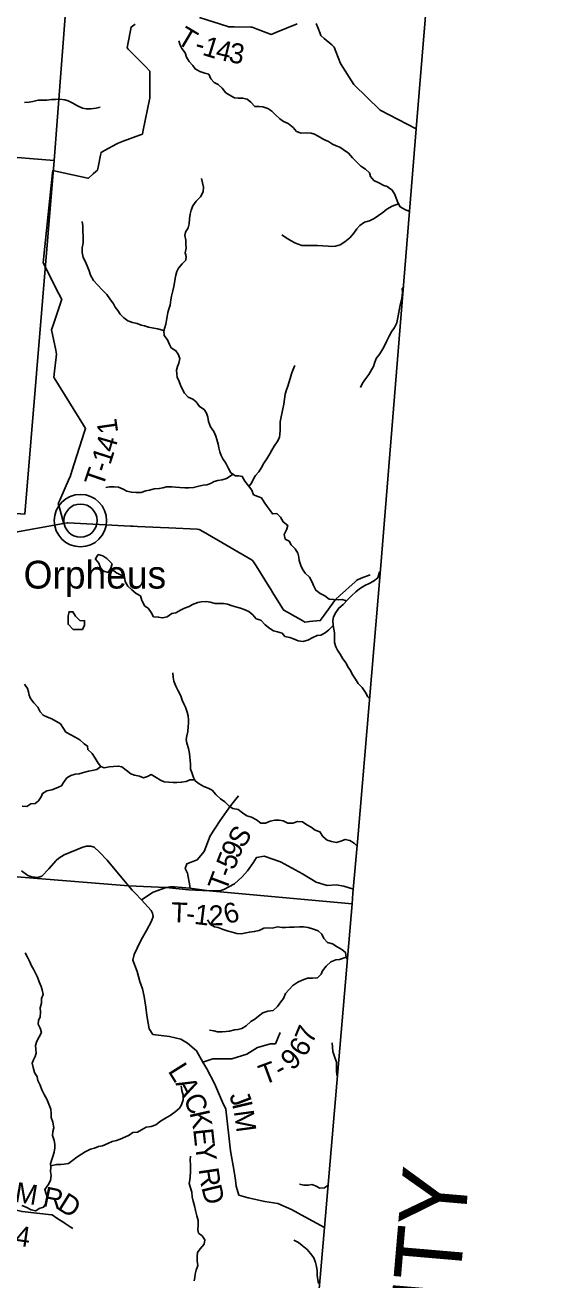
# Model space of a CAD drawing. Extents: x 1715311 to 2083412, y 146837 to 553079.
# Drawn here: x 1979519 to 1987479, y 339371 to 358196 of the extents above; entities that cross this region are included whole.
import ezdxf

# ---------------------------------------------------------------- set-up
doc = ezdxf.new("R2010")
doc.units = 0
for name, color, linetype in [('GM_X_Adjacent_County', 7, 'Continuous'), ('GM_X_Adjacent_County_Text', 7, 'Continuous'), ('GM_X_County', 7, 'Continuous'), ('GM_X_County_Road', 7, 'Continuous'), ('GM_X_Minor_Lake', 7, 'Continuous'), ('GM_X_Minor_River', 7, 'Continuous'), ('GM_X_Section', 7, 'Continuous'), ('GM_X_Township', 7, 'Continuous'), ('GM_X_Township_Road', 7, 'Continuous'), ('GM_X_Township_Road_Text', 7, 'Continuous'), ('GM_X_Township_ROW', 7, 'Continuous'), ('GM_X_Unincorporated', 7, 'Continuous'), ('GM_X_Unincorporated_Location', 7, 'Continuous'), ('GM_X_Unincorporated_Text', 7, 'Continuous')]:
    doc.layers.add(name, color=color, linetype=linetype)

msp = doc.modelspace()

# ---------------------------------------------------------------- linework, layer by layer
at = {"layer": 'GM_X_Adjacent_County'}
msp.add_lwpolyline([(1983804, 337792), (1984007, 340156), (1984423, 345015), (1984436, 345173), (1984507, 346000), (1984847, 350030), (1985384, 356640), (1985738, 360944), (1985956, 364228), (1986124, 366354), (1986156, 366752), (1986186, 367140), (1986209, 367496), (1986415, 370630), (1986880, 376990), (1988220, 376891), (1989295, 376815), (1992658, 376556), (1995226, 376368), (1996643, 376255), (1999924, 376023), (2002882, 375803)], dxfattribs=at)
at = {"layer": 'GM_X_County'}
msp.add_lwpolyline([(1987114, 379254), (1986880, 376990), (1986415, 370630), (1986209, 367496), (1986186, 367140), (1986156, 366752), (1986124, 366354), (1985956, 364228), (1985738, 360944), (1985384, 356640), (1984847, 350030), (1984507, 346000), (1984436, 345173), (1984423, 345015), (1984007, 340156), (1983804, 337792)], dxfattribs=at)
at = {"layer": 'GM_X_County_Road'}
for points in [[(1979266, 350567), (1980097, 350720), (1980149, 350729), (1980160, 350731), (1980254, 350726), (1981098, 350681), (1981139, 350679), (1981203, 350676), (1981550, 350659)], [(1981550, 350659), (1981677, 350653), (1982099, 350632), (1982128, 350631), (1982194, 350592), (1982924, 350167), (1982935, 350160), (1982984, 350082), (1983179, 349768), (1983197, 349739), (1983235, 349679), (1983375, 349455), (1983397, 349418), (1983452, 349388), (1983682, 349258), (1983714, 349240), (1983783, 349247), (1983940, 349262), (1983946, 349262), (1984004, 349343), (1984157, 349558), (1984172, 349579), (1984232, 349632), (1984468, 349843), (1984495, 349867), (1984558, 349897), (1984694, 349951)]]:
    msp.add_lwpolyline(points, dxfattribs=at)
at = {"layer": 'GM_X_Minor_Lake'}
for points in [[(1980581, 350197), (1980574, 350185), (1980624, 350123), (1980652, 350055), (1980702, 350005), (1980766, 349984), (1980804, 350050), (1980824, 350114)], [(1980824, 350114), (1980747, 350196), (1980686, 350232), (1980616, 350252), (1980581, 350197)], [(1980197, 349396), (1980180, 349397), (1980166, 349327), (1980164, 349261), (1980164, 349207), (1980242, 349127)], [(1980242, 349127), (1980378, 349128), (1980412, 349196), (1980410, 349260), (1980340, 349266), (1980276, 349328), (1980236, 349394), (1980197, 349396)]]:
    msp.add_lwpolyline(points, dxfattribs=at)
at = {"layer": 'GM_X_Minor_River'}
for points in [[(1985286, 355400), (1985221, 355423), (1985145, 355471), (1985107, 355533), (1985085, 355599), (1985065, 355657), (1985025, 355721), (1984951, 355773), (1984899, 355791), (1984823, 355829), (1984751, 355866), (1984699, 355926), (1984683, 355980), (1984625, 356036), (1984555, 356082), (1984495, 356138), (1984429, 356204), (1984371, 356274), (1984291, 356332), (1984239, 356364), (1984185, 356386), (1984127, 356408), (1984067, 356452), (1983997, 356478), (1983913, 356532), (1983861, 356562), (1983807, 356576), (1983737, 356581), (1983657, 356577), (1983589, 356601), (1983537, 356661), (1983463, 356719), (1983393, 356749), (1983341, 356789), (1983271, 356855), (1983221, 356903), (1983157, 356947), (1983083, 356971), (1983028, 356976), (1982962, 356974), (1982906, 357042), (1982850, 357086), (1982780, 357100), (1982714, 357100), (1982658, 357106), (1982580, 357148), (1982528, 357182), (1982476, 357252), (1982416, 357306), (1982356, 357334), (1982302, 357392), (1982274, 357458), (1982214, 357476), (1982138, 357499), (1982068, 357539), (1982032, 357591), (1981980, 357651), (1981940, 357715), (1981918, 357779), (1981867, 357847), (1981845, 357897), (1981823, 357961)], [(1979508, 357035), (1979582, 357042), (1979634, 357052), (1979716, 357070), (1979768, 357070), (1979844, 357072), (1979916, 357080), (1979974, 357082), (1980040, 357083), (1980115, 357077), (1980167, 357059), (1980227, 357031), (1980303, 356987), (1980381, 356951), (1980435, 356941), (1980505, 356939), (1980585, 356951), (1980647, 356964)], [(1981915, 355037), (1981923, 355087), (1981966, 355154), (1981978, 355216), (1981982, 355288), (1981992, 355360), (1982008, 355422), (1982034, 355486), (1982086, 355554), (1982147, 355619), (1982187, 355695), (1982193, 355767), (1982179, 355829), (1982165, 355897)], [(1985118, 355515), (1985025, 355480), (1984946, 355434), (1984882, 355386), (1984818, 355342), (1984752, 355294), (1984682, 355259), (1984609, 355241), (1984541, 355191), (1984493, 355139), (1984447, 355073), (1984387, 355004), (1984315, 354942), (1984244, 354898), (1984174, 354878), (1984120, 354872), (1984064, 354878), (1983986, 354885), (1983904, 354889), (1983728, 354889), (1983669, 354891), (1983615, 354909), (1983563, 354929), (1983509, 354958), (1983435, 355002), (1983371, 355048)], [(1981600, 353614), (1981504, 353638), (1981368, 353666), (1981312, 353682), (1981258, 353692), (1981198, 353718), (1981130, 353732), (1981060, 353758), (1981000, 353804), (1980944, 353860), (1980908, 353914), (1980872, 353966), (1980844, 354016), (1980788, 354090), (1980744, 354154), (1980670, 354228), (1980608, 354293), (1980546, 354365), (1980502, 354446), (1980478, 354510), (1980450, 354586), (1980418, 354652), (1980388, 354710), (1980375, 354786), (1980373, 354856), (1980389, 354930), (1980391, 355010), (1980387, 355122), (1980385, 355182), (1980377, 355250)], [(1984340, 349560), (1984276, 349578), (1984220, 349576), (1984148, 349578), (1984078, 349586), (1984012, 349634), (1983946, 349670), (1983878, 349718), (1983842, 349790), (1983826, 349840), (1983784, 349914), (1983720, 349972), (1983678, 350036), (1983656, 350090), (1983629, 350162), (1983623, 350212), (1983607, 350274), (1983571, 350340), (1983509, 350398), (1983477, 350452), (1983421, 350486), (1983405, 350554), (1983441, 350622), (1983461, 350688), (1983391, 350742), (1983347, 350814), (1983295, 350868), (1983227, 350862), (1983195, 350912), (1983151, 350976), (1983105, 351040), (1983064, 351104), (1983009, 351122), (1982945, 351150), (1982918, 351220), (1982868, 351284), (1982816, 351356), (1982776, 351426), (1982724, 351432), (1982672, 351436), (1982606, 351477), (1982568, 351546), (1982530, 351624), (1982486, 351690), (1982458, 351740), (1982440, 351792), (1982422, 351856), (1982412, 351910), (1982392, 351978), (1982380, 352028), (1982348, 352098), (1982300, 352170), (1982267, 352248), (1982261, 352312), (1982241, 352374), (1982203, 352428), (1982133, 352472), (1982085, 352544), (1982035, 352582), (1981965, 352614), (1981911, 352676), (1981877, 352730), (1981851, 352796), (1981829, 352848), (1981801, 352912), (1981793, 352964), (1981791, 353020), (1981803, 353076), (1981824, 353126), (1981840, 353192), (1981816, 353258), (1981782, 353310), (1981710, 353354), (1981686, 353404), (1981656, 353472), (1981604, 353538), (1981598, 353608), (1981614, 353659), (1981628, 353711), (1981638, 353767), (1981649, 353823), (1981661, 353883), (1981675, 353933), (1981693, 353995), (1981705, 354075), (1981715, 354130), (1981737, 354210), (1981752, 354276), (1981758, 354328), (1981768, 354392), (1981780, 354444), (1981796, 354498), (1981822, 354550), (1981876, 354613), (1981927, 354667), (1981935, 354723), (1981919, 354777), (1981933, 354847), (1981929, 354915), (1981929, 354969), (1981915, 355037)], [(1985192, 354263), (1985174, 354241), (1985176, 354191), (1985174, 354133), (1985164, 354067), (1985144, 353994), (1985132, 353942), (1985124, 353890), (1985114, 353834), (1985105, 353782), (1985093, 353730), (1985059, 353660), (1985015, 353592), (1984981, 353527), (1984945, 353459), (1984920, 353405), (1984882, 353341), (1984840, 353263), (1984786, 353193), (1984760, 353126), (1984746, 353076), (1984715, 353022), (1984673, 352954), (1984627, 352892), (1984577, 352826), (1984547, 352759)], [(1982875, 351275), (1982912, 351326), (1982946, 351388), (1982972, 351440), (1983024, 351496), (1983062, 351561), (1983097, 351625), (1983145, 351691), (1983187, 351765), (1983219, 351817), (1983253, 351879), (1983301, 351944), (1983332, 352008), (1983338, 352060), (1983342, 352112), (1983342, 352176), (1983342, 352246), (1983360, 352320), (1983374, 352388), (1983382, 352438), (1983401, 352511), (1983407, 352585), (1983421, 352659), (1983441, 352723), (1983457, 352777), (1983473, 352829), (1983495, 352893), (1983516, 352964), (1983536, 353018), (1983566, 353088)], [(1982639, 351457), (1982541, 351395), (1982475, 351373), (1982409, 351365), (1982353, 351351), (1982297, 351319), (1982243, 351300), (1982189, 351292), (1982124, 351280), (1982046, 351258), (1981974, 351256), (1981914, 351254), (1981840, 351260), (1981774, 351263), (1981718, 351269), (1981638, 351267), (1981584, 351255), (1981532, 351243), (1981453, 351237), (1981383, 351221), (1981331, 351210), (1981261, 351186), (1981187, 351184), (1981113, 351188), (1981047, 351204), (1980989, 351232), (1980921, 351266), (1980853, 351270), (1980783, 351267), (1980732, 351259)], [(1984841, 349999), (1984828, 349972), (1984808, 349904), (1984742, 349854), (1984679, 349821), (1984613, 349791), (1984535, 349739), (1984479, 349693), (1984415, 349633), (1984350, 349570), (1984288, 349506), (1984222, 349450), (1984178, 349386), (1984144, 349320), (1984136, 349264), (1984141, 349189), (1984075, 349121), (1984019, 349079), (1983953, 349045), (1983899, 349039), (1983833, 349007), (1983760, 348968), (1983682, 348950), (1983616, 348958), (1983546, 348990), (1983488, 349010), (1983416, 349022), (1983374, 349074), (1983304, 349094), (1983244, 349109), (1983190, 349141), (1983118, 349201), (1983054, 349269), (1982986, 349291), (1982936, 349347), (1982874, 349401), (1982804, 349427), (1982748, 349447), (1982694, 349465), (1982624, 349485), (1982554, 349509), (1982494, 349520), (1982426, 349520), (1982368, 349518), (1982295, 349540), (1982233, 349548), (1982161, 349542), (1982109, 349534), (1982031, 349505), (1981977, 349473), (1981909, 349451), (1981851, 349419), (1981782, 349377), (1981720, 349367), (1981652, 349318), (1981580, 349302), (1981516, 349316), (1981446, 349320), (1981408, 349384), (1981366, 349448), (1981314, 349480), (1981268, 349564), (1981250, 349632), (1981184, 349668), (1981122, 349722), (1981058, 349780), (1981022, 349850), (1981012, 349918), (1980938, 349954), (1980878, 349986), (1980804, 350050)], [(1984140, 349189), (1984159, 349079), (1984157, 349005), (1984159, 348933), (1984177, 348869), (1984203, 348819), (1984245, 348757), (1984283, 348687), (1984335, 348623), (1984359, 348569), (1984397, 348511), (1984426, 348457), (1984472, 348383), (1984516, 348319), (1984576, 348257), (1984624, 348185), (1984658, 348117), (1984684, 348093)], [(1984501, 345876), (1984452, 345922), (1984388, 345964), (1984320, 345979), (1984256, 345953), (1984187, 345933), (1984115, 345947), (1984049, 345969), (1983983, 346025), (1983939, 346093), (1983871, 346119), (1983809, 346163), (1983745, 346199), (1983677, 346242), (1983605, 346250), (1983535, 346224), (1983461, 346222), (1983391, 346260), (1983329, 346270), (1983263, 346268), (1983195, 346255), (1983126, 346223), (1983056, 346225), (1982988, 346271), (1982916, 346313), (1982846, 346335), (1982778, 346379), (1982712, 346427), (1982634, 346441), (1982580, 346476), (1982514, 346544), (1982448, 346586), (1982380, 346654), (1982324, 346716), (1982264, 346748), (1982198, 346774), (1982130, 346812), (1982068, 346860), (1982044, 346910), (1982018, 346982), (1982000, 347032), (1981998, 347108), (1981993, 347164), (1981991, 347214), (1981983, 347270), (1981969, 347342), (1981943, 347422), (1981933, 347476), (1981943, 347531), (1981957, 347597), (1981965, 347671), (1981968, 347721), (1981970, 347773), (1981966, 347831), (1981950, 347887), (1981924, 347961), (1981898, 348015), (1981876, 348067), (1981852, 348131), (1981816, 348207), (1981778, 348279), (1981752, 348351), (1981739, 348413), (1981737, 348477)], [(1982062, 346873), (1981988, 346874), (1981936, 346850), (1981860, 346837), (1981796, 346831), (1981738, 346835), (1981674, 346837), (1981607, 346845), (1981549, 346867), (1981485, 346909), (1981411, 346951), (1981355, 346923), (1981293, 346902), (1981233, 346926), (1981159, 346942), (1981103, 346964), (1981037, 347020), (1980969, 347068), (1980917, 347080), (1980847, 347074), (1980779, 347066), (1980705, 347055), (1980653, 347071), (1980613, 347125), (1980569, 347199), (1980523, 347267), (1980459, 347327), (1980457, 347379), (1980403, 347413), (1980341, 347473), (1980269, 347513), (1980205, 347549), (1980131, 347589), (1980097, 347645), (1980051, 347713), (1979919, 347789), (1979857, 347811), (1979791, 347842), (1979743, 347894), (1979711, 347964), (1979649, 348026), (1979601, 348092), (1979581, 348142), (1979569, 348195), (1979555, 348245), (1979509, 348307)], [(1980654, 347071), (1980596, 347027), (1980526, 347015), (1980470, 347001), (1980396, 346981), (1980328, 346962), (1980270, 346958), (1980206, 346936), (1980143, 346902), (1980097, 346832), (1980063, 346782), (1979987, 346747), (1979919, 346723), (1979845, 346707), (1979779, 346667), (1979758, 346617), (1979720, 346559), (1979668, 346518), (1979606, 346514), (1979544, 346474), (1979476, 346476)], [(1984355, 344179), (1984334, 344215), (1984323, 344283), (1984267, 344329), (1984200, 344367), (1984130, 344413), (1984056, 344435), (1984000, 344495), (1983971, 344559), (1983915, 344607), (1983846, 344635), (1983766, 344659), (1983696, 344666), (1983634, 344666), (1983556, 344664), (1983482, 344662), (1983424, 344658), (1983372, 344660), (1983306, 344668), (1983226, 344649), (1983152, 344651), (1983097, 344647), (1983031, 344611), (1982955, 344597), (1982883, 344589), (1982831, 344577), (1982763, 344562), (1982695, 344566), (1982625, 344588), (1982549, 344608), (1982489, 344630), (1982413, 344656), (1982360, 344666), (1982298, 344704), (1982254, 344772)], [(1979471, 340489), (1979537, 340461), (1979609, 340421), (1979679, 340405), (1979731, 340441), (1979797, 340461), (1979837, 340524), (1979853, 340596), (1979837, 340664), (1979814, 340726), (1979864, 340796), (1979900, 340864), (1979910, 340936), (1979898, 340998), (1979904, 341060), (1979902, 341114), (1979914, 341164), (1979937, 341221), (1979953, 341285), (1979967, 341351), (1979965, 341405), (1979953, 341461), (1979931, 341537), (1979933, 341597), (1979949, 341653), (1979934, 341735), (1979910, 341809), (1979912, 341861), (1979904, 341931), (1979874, 342005), (1979844, 342083), (1979804, 342151), (1979772, 342221), (1979744, 342291), (1979712, 342363), (1979698, 342417), (1979661, 342483), (1979641, 342556), (1979625, 342620), (1979643, 342672), (1979671, 342724), (1979683, 342774), (1979681, 342834), (1979677, 342886), (1979697, 342950), (1979732, 343016), (1979764, 343084), (1979744, 343150), (1979714, 343210), (1979718, 343262), (1979746, 343319), (1979748, 343387), (1979744, 343453), (1979767, 343521), (1979767, 343591), (1979789, 343655), (1979777, 343723), (1979761, 343775), (1979729, 343843), (1979705, 343911), (1979671, 343983), (1979645, 344033), (1979615, 344083), (1979586, 344151), (1979554, 344215), (1979518, 344279)], [(1984335, 344212), (1984232, 344179), (1984178, 344171), (1984104, 344143), (1984036, 344076), (1983980, 344010), (1983959, 343958), (1983903, 343902), (1983829, 343898), (1983755, 343900), (1983675, 343867), (1983607, 343837), (1983536, 343789), (1983476, 343725), (1983426, 343669), (1983392, 343594), (1983356, 343544), (1983306, 343474), (1983237, 343414), (1983159, 343404), (1983085, 343378), (1983019, 343327), (1982965, 343283), (1982905, 343247), (1982836, 343183), (1982768, 343145), (1982710, 343127), (1982658, 343120), (1982586, 343104), (1982532, 343098), (1982474, 343090), (1982402, 343094), (1982350, 343108), (1982283, 343116)], [(1984205, 342425), (1984193, 342447), (1984189, 342507), (1984191, 342575), (1984187, 342639), (1984159, 342723), (1984133, 342797), (1984128, 342863), (1984126, 342927)], [(1979903, 341084), (1979988, 341102), (1980053, 341103), (1980105, 341107), (1980171, 341119), (1980231, 341163), (1980297, 341213), (1980367, 341255), (1980421, 341290), (1980502, 341330), (1980558, 341346), (1980622, 341370), (1980678, 341384), (1980758, 341418), (1980826, 341447), (1980892, 341463), (1980945, 341483), (1981027, 341517), (1981079, 341543), (1981135, 341581), (1981207, 341588), (1981267, 341620), (1981335, 341664), (1981408, 341670), (1981480, 341696), (1981550, 341752), (1981624, 341797), (1981696, 341835), (1981768, 341893), (1981833, 341949), (1981865, 341999), (1981887, 342072), (1981887, 342140), (1981869, 342210), (1981859, 342284)], [(1982056, 339355), (1982062, 339407), (1982070, 339457), (1982086, 339519), (1982109, 339585), (1982097, 339657), (1982099, 339729), (1982103, 339783), (1982145, 339839), (1982205, 339906), (1982216, 339974), (1982172, 340034), (1982120, 340074), (1982108, 340124), (1982116, 340190), (1982114, 340260), (1982094, 340330), (1982072, 340410), (1982060, 340484), (1982040, 340550), (1982026, 340618), (1982019, 340686), (1981999, 340750), (1981981, 340818), (1981987, 340868), (1981995, 340920), (1981999, 340988), (1981999, 341097), (1981993, 341167), (1981998, 341229)], [(1984065, 340793), (1984011, 340754), (1983941, 340748), (1983875, 340780), (1983821, 340800), (1983765, 340790), (1983699, 340790), (1983633, 340806)], [(1983920, 339318), (1983907, 339372), (1983901, 339438), (1983901, 339505), (1983891, 339573), (1983873, 339633), (1983851, 339701), (1983801, 339767), (1983747, 339825), (1983675, 339889), (1983619, 339931), (1983549, 339968)]]:
    msp.add_lwpolyline(points, dxfattribs=at)
at = {"layer": 'GM_X_Section'}
for points in [[(1974920, 361942), (1980359, 361470), (1979957, 356163), (1974535, 356607)], [(1974535, 356607), (1979957, 356163), (1979516, 350859), (1974119, 351259)]]:
    msp.add_lwpolyline(points, close=True, dxfattribs=at)
at = {"layer": 'GM_X_Township'}
for points in [[(1985738, 360944), (1985384, 356640), (1984847, 350030), (1984507, 346000), (1984436, 345173), (1984423, 345015), (1982278, 345209), (1981975, 345225), (1981636, 345260), (1981068, 345285), (1974501, 345814), (1974439, 345819), (1973654, 345882), (1973102, 345908), (1968500, 346272), (1967595, 346347), (1967018, 346390), (1960706, 346900)], [(1960706, 346900), (1967018, 346390), (1967595, 346347), (1968500, 346272), (1973102, 345908), (1973654, 345882), (1974439, 345819), (1974501, 345814), (1981068, 345285), (1981636, 345260), (1981975, 345225), (1982278, 345209), (1984423, 345015), (1984007, 340156), (1983804, 337792)]]:
    msp.add_lwpolyline(points, dxfattribs=at)
at = {"layer": 'GM_X_Township_Road'}
for points in [[(1982132, 358312), (1982557, 358174), (1982571, 358169), (1982656, 358168), (1982904, 358164), (1982923, 358163), (1982998, 358136), (1983185, 358067), (1983211, 358057), (1983277, 358084), (1983599, 358216)], [(1980097, 350720), (1980084, 350770), (1980029, 350972), (1980016, 351020), (1980038, 351070), (1980187, 351404), (1980194, 351421), (1980221, 351503), (1980412, 352101), (1980426, 352146), (1980397, 352194), (1979954, 352904), (1979950, 352910), (1979961, 353006), (1979986, 353214), (1979992, 353261), (1979980, 353317), (1979914, 353623), (1979914, 353623), (1979948, 353722), (1980067, 354068), (1980070, 354078), (1980027, 354162), (1979789, 354627), (1979788, 354630), (1979799, 354731), (1979932, 355978), (1979936, 356015), (1980002, 356000), (1980461, 355900), (1980468, 355898), (1980541, 355963), (1980580, 355998), (1980607, 356021), (1980620, 356089), (1980650, 356243), (1980659, 356287), (1980711, 356315), (1980896, 356413), (1980915, 356424), (1980992, 356453), (1981236, 356546), (1981279, 356562), (1981291, 356619), (1981386, 357080), (1981389, 357099), (1981390, 357184), (1981391, 357498), (1981391, 357504), (1981323, 357574), (1981067, 357836), (1981051, 357853), (1981066, 357933), (1981104, 358139), (1981109, 358167), (1981171, 358211)], [(1983886, 358218), (1983907, 358162), (1983942, 358069), (1983952, 358041), (1984005, 357996), (1984118, 357899), (1984156, 357867), (1984181, 357801)], [(1981989, 345247), (1981988, 345285), (1981956, 345471), (1981917, 345543), (1981943, 345613), (1982097, 345675), (1982205, 345799), (1982294, 346031), (1982445, 346261), (1982598, 346485), (1982719, 346633)], [(1979466, 345509), (1979561, 345439), (1979621, 345420), (1979709, 345409), (1979770, 345430), (1979874, 345536), (1979986, 345663), (1980027, 345699), (1980107, 345749), (1980387, 345861), (1980442, 345879), (1980503, 345880), (1980554, 345861), (1980636, 345787), (1980752, 345669), (1981068, 345285), (1981123, 345219), (1981169, 345173), (1981266, 345075)], [(1982400, 345209), (1982440, 345209), (1982501, 345226), (1982658, 345312), (1982774, 345416), (1982854, 345510), (1982939, 345626), (1982991, 345710), (1983105, 345728), (1983347, 345645), (1983680, 345463), (1983884, 345336), (1984051, 345286), (1984186, 345297), (1984297, 345277), (1984443, 345233)], [(1981266, 345075), (1981441, 345188), (1981636, 345260), (1981693, 345268), (1981761, 345270), (1981989, 345247), (1982278, 345209), (1982400, 345209)], [(1981266, 345075), (1981411, 344913), (1981431, 344872), (1981439, 344824), (1981417, 344751), (1981339, 344613), (1981259, 344475), (1981201, 344347), (1981154, 344253), (1981136, 344167), (1981199, 344000), (1981241, 343846), (1981280, 343737), (1981306, 343621), (1981331, 343464), (1981347, 343338), (1981365, 343222), (1981382, 343138), (1981436, 343053), (1981686, 343020), (1981852, 342980), (1981955, 342921), (1982087, 342807), (1982186, 342638), (1982246, 342536), (1982357, 342319), (1982478, 342038), (1982530, 341930), (1982600, 341308), (1982653, 340999), (1982672, 340869), (1982682, 340779), (1982725, 340644), (1982865, 340600), (1983115, 340545), (1983311, 340516), (1983513, 340426), (1983712, 340315), (1984007, 340156)], [(1982186, 342638), (1982334, 342686), (1982618, 342686), (1982845, 342757), (1983002, 342856), (1983201, 342913), (1983272, 342913), (1983343, 343084)], [(1977832, 340295), (1977954, 340302), (1978038, 340302), (1978147, 340322), (1978673, 340472), (1978776, 340500), (1978860, 340500), (1979116, 340469), (1979257, 340446), (1979475, 340397), (1979915, 340345), (1979924, 340345), (1979996, 340298), (1980116, 340220), (1980119, 340218)], [(1980119, 340218), (1980196, 340168), (1980236, 340142)]]:
    msp.add_lwpolyline(points, dxfattribs=at)
at = {"layer": 'GM_X_Township_ROW'}
msp.add_lwpolyline([(1984181, 357801), (1984251, 357620), (1984448, 357306), (1984844, 356922), (1985384, 356640)], dxfattribs=at)
at = {"layer": 'GM_X_Unincorporated'}
for radius in [393, 249]:
    msp.add_circle((1980349, 350762), radius, dxfattribs=at)
at = {"layer": 'GM_X_Unincorporated_Location'}
msp.add_line((1980349, 350762), (1980349, 350762), dxfattribs=at)

# ---------------------------------------------------------------- texts
at = {"layer": 'GM_X_Adjacent_County_Text'}
msp.add_text('GALLIA COUNTY', height=1000, rotation=85.0994, dxfattribs=at).set_placement((1985272, 330355))
at = {"layer": 'GM_X_Township_Road_Text'}
for s, rotation, p in [('T', 329.3126, (1981774, 357934)), ('-', 344.3695, (1982046, 357786)), ('1', 342.6891, (1982163, 357753)), ('4', 346.3226, (1982359, 357693)), ('3', 350.1971, (1982560, 357644)), ('1', 98.0972, (1980917, 352086)), ('4', 73.4903, (1980855, 351770)), ('1', 72.1471, (1980796, 351587)), ('T', 71.1747, (1980684, 351252)), ('-', 72.0845, (1980758, 351469)), ('S', 57.0901, (1982789, 345833)), ('9', 66.1146, (1982720, 345675)), ('5', 68.6083, (1982654, 345507)), ('T', 69.3256, (1982531, 345182)), ('-', 69.1945, (1982611, 345392)), ('T', 357.7281, (1981703, 344738)), ('1', 352.9716, (1982045, 344713)), ('2', 1.1646, (1982275, 344688)), ('6', 15.8032, (1982542, 344704)), ('-', 352.5797, (1981920, 344729)), ('7', 67.4683, (1983828, 342899)), ('6', 59.6172, (1983715, 342699)), ('9', 43.9148, (1983526, 342501)), ('L', 301.9568, (1981653, 342505)), ('T', 20.3612, (1983094, 342293)), ('-', 28.2124, (1983345, 342390)), ('A', 297.2053, (1981768, 342321)), ('C', 294.2098, (1981887, 342090)), ('J', 290.7855, (1982574, 342135)), ('K', 282.5845, (1981983, 341880)), ('I', 283.3036, (1982621, 342013)), ('M', 277.6848, (1982648, 341901)), ('E', 276.1443, (1982039, 341631)), ('Y', 277.709, (1982064, 341399)), ('R', 278.453, (1982119, 341033)), ('M', 350.5317, (1979350, 340546)), ('R', 348.0609, (1979771, 340481)), ('D', 283.6893, (1982161, 340760)), ('D', 327.7892, (1979987, 340441)), ('4', 351.8184, (1979355, 339892))]:
    msp.add_text(s, height=300, rotation=rotation, dxfattribs=at).set_placement(p)
at = {"layer": 'GM_X_Unincorporated_Text'}
msp.add_text('Orpheus', height=417, rotation=0, dxfattribs=at).set_placement((1979496, 349743))

doc.saveas('drawing.dxf')
